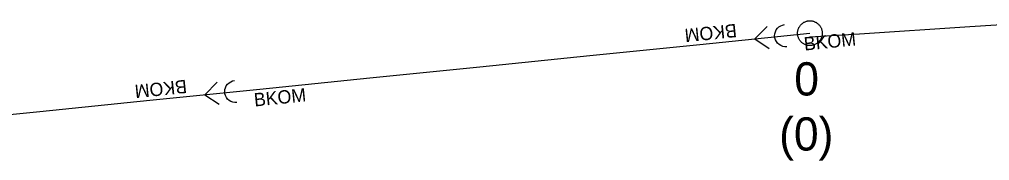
# Model space of a CAD drawing. Extents: x -606452 to -604459, y -1157823 to -1156972.
# Drawn here: x -606072.35 to -606052.73, y -1157368.01 to -1157365.16 of the extents above; entities that cross this region are included whole.
import ezdxf

# ---------------------------------------------------------------- set-up
doc = ezdxf.new("R2010")
doc.units = 0
doc.layers.add('Stoka', color=7, linetype='Continuous')
doc.layers.add('Vstupní šachta stoky', color=7, linetype='Continuous')

msp = doc.modelspace()

# ---------------------------------------------------------------- linework, layer by layer
at = {"layer": 'Stoka'}
for points in [[(-606057.474, -1157365.553), (-606057.228, -1157365.303)], [(-606056.827, -1157365.713), (-606056.868, -1157365.713), (-606056.909, -1157365.706), (-606056.948, -1157365.692), (-606056.983, -1157365.67), (-606057.014, -1157365.643), (-606057.039, -1157365.61), (-606057.058, -1157365.573), (-606057.069, -1157365.534), (-606057.073, -1157365.493), (-606057.07, -1157365.451), (-606057.059, -1157365.412), (-606057.041, -1157365.375), (-606057.016, -1157365.341), (-606056.986, -1157365.313), (-606056.951, -1157365.291), (-606056.913, -1157365.276), (-606056.872, -1157365.268)], [(-606055.355, -1157365.451), (-606053.124, -1157365.307)], [(-606053.124, -1157365.307), (-606050.893, -1157365.163)], [(-606058.585, -1157365.666), (-606056.36, -1157365.44)], [(-606056.363, -1157365.516), (-606055.355, -1157365.451)], [(-606060.809, -1157365.891), (-606058.585, -1157365.666)], [(-606057.473, -1157365.554), (-606057.183, -1157365.748)], [(-606063.034, -1157366.117), (-606060.809, -1157365.891)], [(-606065.259, -1157366.343), (-606063.034, -1157366.117)], [(-606068.597, -1157366.682), (-606068.351, -1157366.431)], [(-606067.95, -1157366.841), (-606067.992, -1157366.842), (-606068.032, -1157366.834), (-606068.071, -1157366.82), (-606068.106, -1157366.798), (-606068.137, -1157366.771), (-606068.162, -1157366.738), (-606068.181, -1157366.701), (-606068.192, -1157366.662), (-606068.197, -1157366.621), (-606068.193, -1157366.58), (-606068.182, -1157366.54), (-606068.164, -1157366.503), (-606068.14, -1157366.47), (-606068.109, -1157366.442), (-606068.074, -1157366.42), (-606068.036, -1157366.404), (-606067.996, -1157366.396)], [(-606067.483, -1157366.568), (-606065.259, -1157366.343)], [(-606069.708, -1157366.794), (-606067.483, -1157366.568)], [(-606068.596, -1157366.682), (-606068.306, -1157366.876)], [(-606071.933, -1157367.02), (-606069.708, -1157366.794)], [(-606074.157, -1157367.245), (-606071.933, -1157367.02)]]:
    msp.add_lwpolyline(points, dxfattribs=at)
at = {"layer": 'Vstupní šachta stoky'}
msp.add_line((-606056.347, -1157365.69), (-606056.36, -1157365.69), dxfattribs=at)
for points in [[(-606056.36, -1157365.69), (-606056.373, -1157365.69), (-606056.386, -1157365.689), (-606056.399, -1157365.687), (-606056.412, -1157365.684), (-606056.425, -1157365.681), (-606056.438, -1157365.678), (-606056.45, -1157365.673), (-606056.462, -1157365.668), (-606056.474, -1157365.662), (-606056.486, -1157365.656), (-606056.497, -1157365.649), (-606056.508, -1157365.641), (-606056.518, -1157365.633), (-606056.528, -1157365.625), (-606056.538, -1157365.616), (-606056.547, -1157365.606), (-606056.555, -1157365.596), (-606056.563, -1157365.585), (-606056.571, -1157365.574), (-606056.578, -1157365.563), (-606056.584, -1157365.551), (-606056.589, -1157365.539), (-606056.594, -1157365.527), (-606056.599, -1157365.515), (-606056.602, -1157365.502), (-606056.605, -1157365.489), (-606056.607, -1157365.476), (-606056.609, -1157365.463), (-606056.61, -1157365.45), (-606056.61, -1157365.437), (-606056.609, -1157365.423), (-606056.608, -1157365.41), (-606056.606, -1157365.397), (-606056.604, -1157365.384), (-606056.6, -1157365.372), (-606056.597, -1157365.359), (-606056.592, -1157365.347), (-606056.587, -1157365.334), (-606056.581, -1157365.323), (-606056.574, -1157365.311), (-606056.567, -1157365.3), (-606056.56, -1157365.289), (-606056.551, -1157365.279), (-606056.543, -1157365.269), (-606056.533, -1157365.26), (-606056.523, -1157365.251), (-606056.513, -1157365.242), (-606056.503, -1157365.235), (-606056.492, -1157365.227), (-606056.48, -1157365.221), (-606056.468, -1157365.215), (-606056.456, -1157365.209), (-606056.444, -1157365.205), (-606056.432, -1157365.2), (-606056.419, -1157365.197), (-606056.406, -1157365.194), (-606056.393, -1157365.192), (-606056.38, -1157365.191), (-606056.367, -1157365.19), (-606056.353, -1157365.19), (-606056.34, -1157365.191), (-606056.327, -1157365.192), (-606056.314, -1157365.194), (-606056.301, -1157365.197), (-606056.288, -1157365.2), (-606056.276, -1157365.205), (-606056.264, -1157365.209), (-606056.252, -1157365.215), (-606056.24, -1157365.221), (-606056.228, -1157365.227), (-606056.217, -1157365.235), (-606056.207, -1157365.242), (-606056.197, -1157365.251), (-606056.187, -1157365.26), (-606056.177, -1157365.269), (-606056.169, -1157365.279), (-606056.16, -1157365.289), (-606056.153, -1157365.3), (-606056.146, -1157365.311), (-606056.139, -1157365.323), (-606056.133, -1157365.334), (-606056.128, -1157365.347), (-606056.123, -1157365.359), (-606056.12, -1157365.372), (-606056.116, -1157365.384), (-606056.114, -1157365.397), (-606056.112, -1157365.41), (-606056.111, -1157365.423), (-606056.11, -1157365.437), (-606056.11, -1157365.45), (-606056.111, -1157365.463), (-606056.113, -1157365.476), (-606056.115, -1157365.489), (-606056.118, -1157365.502), (-606056.121, -1157365.515), (-606056.126, -1157365.527), (-606056.131, -1157365.539), (-606056.136, -1157365.551), (-606056.142, -1157365.563), (-606056.149, -1157365.574)], [(-606056.149, -1157365.574), (-606056.157, -1157365.585), (-606056.165, -1157365.596), (-606056.173, -1157365.606), (-606056.182, -1157365.616), (-606056.192, -1157365.625), (-606056.202, -1157365.633), (-606056.212, -1157365.641), (-606056.223, -1157365.649), (-606056.234, -1157365.656), (-606056.246, -1157365.662), (-606056.258, -1157365.668), (-606056.27, -1157365.673), (-606056.282, -1157365.678), (-606056.295, -1157365.681), (-606056.308, -1157365.684), (-606056.321, -1157365.687), (-606056.334, -1157365.689), (-606056.347, -1157365.69)]]:
    msp.add_lwpolyline(points, dxfattribs=at)

# ---------------------------------------------------------------- texts
at = {"layer": 'Stoka'}
for rotation, p in [(185.7916, (-606057.854, -1157365.25)), (5.7916, (-606056.468, -1157365.792)), (185.7916, (-606068.977, -1157366.378)), (5.7916, (-606067.591, -1157366.921))]:
    msp.add_text('BKOM', height=0.2683, rotation=rotation, dxfattribs=at).set_placement(p)
at = {"layer": 'Vstupní šachta stoky'}
for s, height, p in [('0', 0.671, (-606056.676, -1157366.698)), ('(0)', 0.6708, (-606056.982, -1157367.809))]:
    msp.add_text(s, height=height, dxfattribs=at).set_placement(p)

doc.saveas('drawing.dxf')
